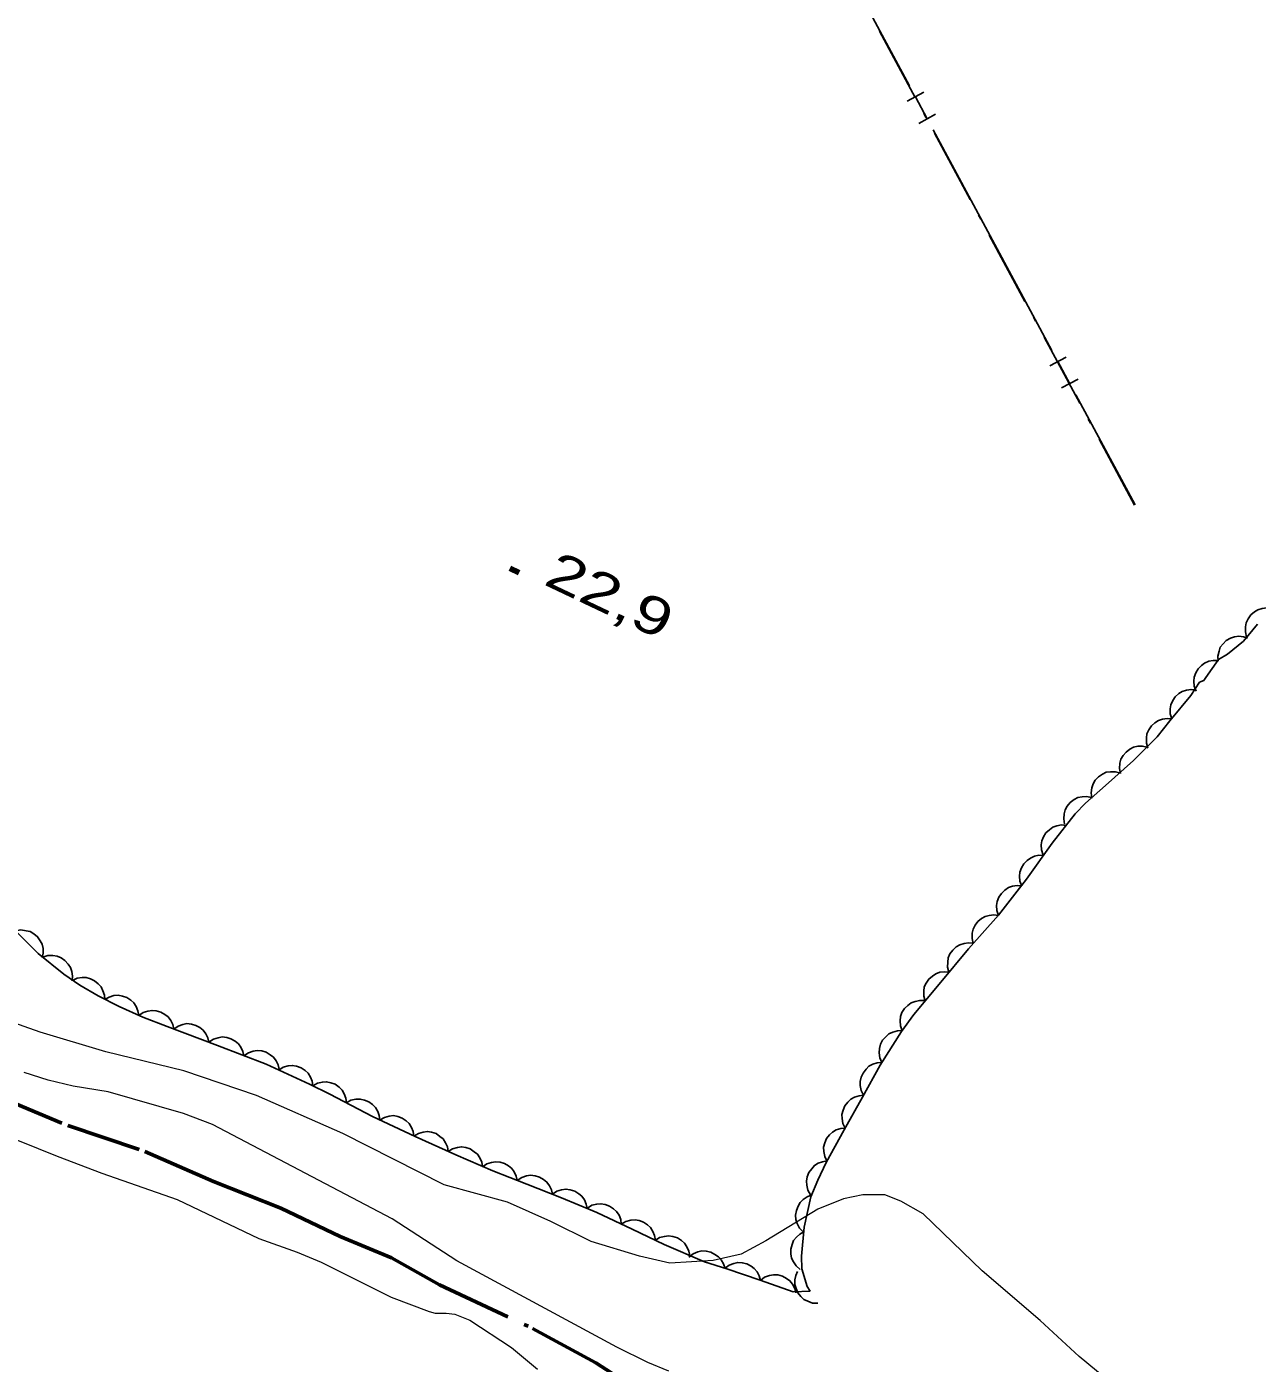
# Model space of a CAD drawing. Extents: x 356765 to 358572, y 5103174 to 5104650.
# Drawn here: x 357547 to 357596.1, y 5103816.2 to 5103869.5 of the extents above; entities that cross this region are included whole.
import ezdxf

# ---------------------------------------------------------------- set-up
doc = ezdxf.new("R2010")
doc.units = 0
doc.header["$LTSCALE"] = 0.6
for name, pattern in [('DASH_DOUBLE_DOT', [9.2, 5, -1.2, 0.3, -1.2, 0.3, -1.2]), ('DOT_DASHED', [7.7, 5, -1.2, 0.3, -1.2]), ('LONG_DASHED', [7.5, 6, -1.5])]:
    doc.linetypes.add(name, pattern=pattern)
for name, color, linetype, lineweight in [('2', 7, 'Continuous', 13), ('3', 7, 'Continuous', 140), ('37', 7, 'Continuous', 13), ('4', 7, 'Continuous', 90), ('44', 7, 'Continuous', 25)]:
    doc.layers.add(name, color=color, linetype=linetype, lineweight=lineweight)

msp = doc.modelspace()

# ---------------------------------------------------------------- linework, layer by layer
at = {"layer": '2'}
for points in [[(357563.66, 5103823.32), (357559.61, 5103825.36), (357556.17, 5103826.88), (357553.27, 5103827.87), (357550.16, 5103828.63), (357547.53, 5103829.41), (357545.83, 5103830.01), (357545.07, 5103830.34), (357542.98, 5103831.44), (357539.55, 5103833.15), (357537.28, 5103834.37), (357533.5, 5103837.05), (357532.31, 5103837.98), (357531.71, 5103838.38), (357531.09, 5103838.71), (357529.93, 5103839.3), (357529.38, 5103839.53), (357528.83, 5103839.7), (357526.36, 5103840.21), (357525.72, 5103840.5), (357525.12, 5103840.88), (357522.72, 5103843.01), (357521.44, 5103843.91)], [(357572.63, 5103815.88), (357571.79, 5103816.23), (357570.55, 5103816.84), (357564.17, 5103820.29), (357561.59, 5103821.96), (357554.42, 5103825.73), (357553.26, 5103826.16), (357550.25, 5103827.03), (357548.85, 5103827.26), (357547.85, 5103827.5), (357546.89, 5103827.8)], [(357545.86, 5103825.41), (357548.22, 5103824.46), (357550, 5103823.78), (357553.01, 5103822.73), (357556.26, 5103821.18), (357557.79, 5103820.63), (357558.75, 5103820.23), (357561.55, 5103818.83), (357563.06, 5103818.26), (357563.3, 5103818.19), (357563.74, 5103818.2), (357564.09, 5103818.15), (357564.69, 5103817.91), (357566.35, 5103816.83), (357567.38, 5103815.96)]]:
    msp.add_lwpolyline(points, dxfattribs=at)
at = {"layer": '2', "linetype": 'LONG_DASHED'}
msp.add_lwpolyline([(357592.06, 5103814.06), (357590.47, 5103815.25), (357589, 5103816.46), (357587.45, 5103817.9), (357585.13, 5103819.88), (357582.78, 5103822.16), (357581.89, 5103822.66), (357581.25, 5103822.92), (357580.37, 5103822.92), (357579.6, 5103822.76), (357578.58, 5103822.35), (357576.5, 5103821.08), (357575.52, 5103820.55), (357574.4, 5103820.3), (357572.67, 5103820.19), (357571.46, 5103820.47), (357569.53, 5103821.05), (357567.92, 5103821.85), (357566.19, 5103822.62), (357563.66, 5103823.32)], dxfattribs=at)
at = {"layer": '3'}
msp.add_line((357566.28, 5103847.93), (357566.64, 5103847.76), dxfattribs=at)
at = {"layer": '37', "linetype": 'DOT_DASHED', "lineweight": 25}
msp.add_line((357591.22, 5103850.44), (357552.51, 5103922.34), dxfattribs=at)
at = {"layer": '37', "lineweight": 25}
for p, q in [((357582.23, 5103867.18), (357579.86, 5103871.58)), ((357582.14, 5103866.56), (357582.8, 5103866.92)), ((357582.94, 5103865.86), (357582.47, 5103866.74)), ((357582.61, 5103865.68), (357583.27, 5103866.04)), ((357585.55, 5103861.02), (357583.18, 5103865.42)), ((357587.92, 5103856.61), (357585.55, 5103861.02)), ((357587.83, 5103856), (357588.49, 5103856.35)), ((357588.63, 5103855.29), (357588.16, 5103856.17)), ((357588.3, 5103855.12), (357588.96, 5103855.47)), ((357591.24, 5103850.45), (357588.87, 5103854.85))]:
    msp.add_line(p, q, dxfattribs=at)
at = {"layer": '4', "linetype": 'DASH_DOUBLE_DOT', "lineweight": 53}
msp.add_lwpolyline([(357545.63, 5103826.94), (357548.64, 5103825.68), (357551.71, 5103824.65), (357554.46, 5103823.45), (357557.14, 5103822.38), (357559.51, 5103821.26), (357561.56, 5103820.4), (357563.48, 5103819.32), (357567.19, 5103817.59), (357569.72, 5103816.21), (357572.12, 5103814.67)], dxfattribs=at)
at = {"layer": '44'}
for points in [[(357595.69, 5103845.18), (357595.64, 5103845.39), (357595.64, 5103845.59), (357595.67, 5103845.75), (357595.75, 5103845.91), (357595.86, 5103846.06), (357596.01, 5103846.18), (357596.14, 5103846.27), (357596.31, 5103846.32), (357596.5, 5103846.34), (357596.68, 5103846.31)], [(357594.56, 5103844.21), (357594.54, 5103844.41), (357594.59, 5103844.61), (357594.64, 5103844.77), (357594.75, 5103844.91), (357594.88, 5103845.04), (357595.05, 5103845.13), (357595.2, 5103845.19), (357595.38, 5103845.21), (357595.56, 5103845.19), (357595.73, 5103845.14)], [(357593.67, 5103843.02), (357593.59, 5103843.22), (357593.58, 5103843.42), (357593.59, 5103843.58), (357593.66, 5103843.75), (357593.75, 5103843.91), (357593.89, 5103844.04), (357594.01, 5103844.14), (357594.18, 5103844.21), (357594.36, 5103844.24), (357594.54, 5103844.24)], [(357592.7, 5103841.91), (357592.64, 5103842.11), (357592.64, 5103842.32), (357592.66, 5103842.48), (357592.74, 5103842.64), (357592.84, 5103842.79), (357592.99, 5103842.92), (357593.12, 5103843.01), (357593.29, 5103843.06), (357593.47, 5103843.09), (357593.65, 5103843.07)], [(357591.75, 5103840.75), (357591.69, 5103840.95), (357591.69, 5103841.15), (357591.71, 5103841.31), (357591.79, 5103841.48), (357591.89, 5103841.63), (357592.03, 5103841.75), (357592.17, 5103841.85), (357592.33, 5103841.9), (357592.52, 5103841.93), (357592.7, 5103841.91)], [(357590.65, 5103839.73), (357590.61, 5103839.93), (357590.63, 5103840.14), (357590.67, 5103840.3), (357590.76, 5103840.45), (357590.88, 5103840.59), (357591.03, 5103840.7), (357591.17, 5103840.78), (357591.35, 5103840.82), (357591.53, 5103840.82), (357591.71, 5103840.79)], [(357589.51, 5103838.75), (357589.48, 5103838.96), (357589.51, 5103839.16), (357589.56, 5103839.32), (357589.65, 5103839.47), (357589.78, 5103839.6), (357589.94, 5103839.7), (357590.09, 5103839.78), (357590.26, 5103839.8), (357590.45, 5103839.8), (357590.62, 5103839.76)], [(357588.42, 5103837.71), (357588.39, 5103837.92), (357588.41, 5103838.12), (357588.45, 5103838.28), (357588.53, 5103838.43), (357588.65, 5103838.58), (357588.81, 5103838.69), (357588.95, 5103838.77), (357589.12, 5103838.8), (357589.31, 5103838.81), (357589.49, 5103838.78)], [(357587.57, 5103836.48), (357587.5, 5103836.68), (357587.49, 5103836.88), (357587.51, 5103837.04), (357587.58, 5103837.2), (357587.68, 5103837.36), (357587.82, 5103837.49), (357587.95, 5103837.59), (357588.12, 5103837.65), (357588.3, 5103837.68), (357588.48, 5103837.66)], [(357586.72, 5103835.24), (357586.64, 5103835.43), (357586.63, 5103835.64), (357586.64, 5103835.8), (357586.7, 5103835.97), (357586.8, 5103836.13), (357586.93, 5103836.26), (357587.06, 5103836.36), (357587.22, 5103836.43), (357587.4, 5103836.47), (357587.58, 5103836.46)], [(357585.78, 5103834.07), (357585.72, 5103834.27), (357585.71, 5103834.47), (357585.73, 5103834.63), (357585.8, 5103834.8), (357585.9, 5103834.95), (357586.04, 5103835.08), (357586.18, 5103835.18), (357586.34, 5103835.23), (357586.53, 5103835.26), (357586.7, 5103835.25)], [(357584.78, 5103832.95), (357584.73, 5103833.15), (357584.74, 5103833.36), (357584.77, 5103833.52), (357584.85, 5103833.68), (357584.96, 5103833.82), (357585.11, 5103833.94), (357585.25, 5103834.03), (357585.42, 5103834.07), (357585.6, 5103834.09), (357585.78, 5103834.07)], [(357546.56, 5103833.45), (357546.77, 5103833.49), (357546.97, 5103833.46), (357547.13, 5103833.43), (357547.28, 5103833.34), (357547.43, 5103833.22), (357547.54, 5103833.06), (357547.62, 5103832.92), (357547.65, 5103832.75), (357547.66, 5103832.56), (357547.62, 5103832.39)], [(357583.81, 5103831.8), (357583.75, 5103832), (357583.76, 5103832.21), (357583.78, 5103832.37), (357583.85, 5103832.53), (357583.96, 5103832.68), (357584.1, 5103832.81), (357584.24, 5103832.9), (357584.41, 5103832.95), (357584.59, 5103832.97), (357584.77, 5103832.96)], [(357547.64, 5103832.4), (357547.84, 5103832.47), (357548.04, 5103832.47), (357548.21, 5103832.44), (357548.37, 5103832.37), (357548.52, 5103832.27), (357548.65, 5103832.13), (357548.74, 5103831.99), (357548.8, 5103831.83), (357548.83, 5103831.64), (357548.81, 5103831.46)], [(357548.82, 5103831.47), (357549.01, 5103831.56), (357549.21, 5103831.59), (357549.37, 5103831.59), (357549.54, 5103831.54), (357549.71, 5103831.46), (357549.85, 5103831.34), (357549.97, 5103831.22), (357550.04, 5103831.06), (357550.1, 5103830.89), (357550.11, 5103830.71)], [(357582.86, 5103830.65), (357582.8, 5103830.85), (357582.8, 5103831.05), (357582.82, 5103831.22), (357582.9, 5103831.37), (357583, 5103831.53), (357583.15, 5103831.65), (357583.28, 5103831.74), (357583.45, 5103831.8), (357583.63, 5103831.82), (357583.81, 5103831.8)], [(357550.11, 5103830.71), (357550.29, 5103830.81), (357550.48, 5103830.87), (357550.65, 5103830.88), (357550.82, 5103830.85), (357551, 5103830.79), (357551.15, 5103830.69), (357551.28, 5103830.58), (357551.37, 5103830.43), (357551.44, 5103830.26), (357551.47, 5103830.08)], [(357581.94, 5103829.46), (357581.87, 5103829.66), (357581.86, 5103829.86), (357581.87, 5103830.03), (357581.93, 5103830.19), (357582.03, 5103830.35), (357582.17, 5103830.48), (357582.3, 5103830.58), (357582.46, 5103830.64), (357582.64, 5103830.68), (357582.82, 5103830.67)], [(357551.47, 5103830.07), (357551.64, 5103830.19), (357551.83, 5103830.25), (357552, 5103830.28), (357552.17, 5103830.26), (357552.35, 5103830.21), (357552.51, 5103830.11), (357552.64, 5103830.02), (357552.75, 5103829.87), (357552.83, 5103829.71), (357552.87, 5103829.53)], [(357552.87, 5103829.53), (357553.04, 5103829.65), (357553.23, 5103829.72), (357553.39, 5103829.75), (357553.57, 5103829.73), (357553.75, 5103829.68), (357553.91, 5103829.59), (357554.04, 5103829.49), (357554.15, 5103829.35), (357554.23, 5103829.18), (357554.27, 5103829.01)], [(357581.13, 5103828.2), (357581.05, 5103828.39), (357581.02, 5103828.59), (357581.03, 5103828.76), (357581.08, 5103828.93), (357581.16, 5103829.09), (357581.29, 5103829.23), (357581.41, 5103829.34), (357581.57, 5103829.41), (357581.75, 5103829.46), (357581.93, 5103829.47)], [(357554.27, 5103829.01), (357554.45, 5103829.13), (357554.64, 5103829.19), (357554.8, 5103829.22), (357554.98, 5103829.2), (357555.15, 5103829.15), (357555.32, 5103829.05), (357555.45, 5103828.95), (357555.55, 5103828.81), (357555.63, 5103828.64), (357555.67, 5103828.47)], [(357555.67, 5103828.47), (357555.85, 5103828.59), (357556.04, 5103828.65), (357556.2, 5103828.68), (357556.38, 5103828.66), (357556.55, 5103828.61), (357556.72, 5103828.51), (357556.85, 5103828.41), (357556.95, 5103828.27), (357557.03, 5103828.1), (357557.07, 5103827.93)], [(357557.06, 5103827.9), (357557.24, 5103828.01), (357557.44, 5103828.06), (357557.6, 5103828.08), (357557.77, 5103828.05), (357557.95, 5103827.98), (357558.11, 5103827.88), (357558.23, 5103827.77), (357558.32, 5103827.62), (357558.39, 5103827.45), (357558.42, 5103827.27)], [(357580.4, 5103826.89), (357580.3, 5103827.08), (357580.27, 5103827.28), (357580.26, 5103827.44), (357580.3, 5103827.61), (357580.38, 5103827.78), (357580.5, 5103827.93), (357580.61, 5103828.05), (357580.77, 5103828.13), (357580.94, 5103828.19), (357581.12, 5103828.2)], [(357558.42, 5103827.27), (357558.6, 5103827.37), (357558.8, 5103827.42), (357558.97, 5103827.43), (357559.14, 5103827.39), (357559.31, 5103827.33), (357559.47, 5103827.21), (357559.59, 5103827.1), (357559.67, 5103826.95), (357559.74, 5103826.78), (357559.76, 5103826.6)], [(357559.76, 5103826.59), (357559.94, 5103826.69), (357560.14, 5103826.73), (357560.31, 5103826.74), (357560.48, 5103826.7), (357560.65, 5103826.63), (357560.8, 5103826.52), (357560.92, 5103826.41), (357561.01, 5103826.25), (357561.07, 5103826.08), (357561.09, 5103825.9)], [(357579.67, 5103825.58), (357579.57, 5103825.77), (357579.54, 5103825.97), (357579.53, 5103826.13), (357579.58, 5103826.3), (357579.65, 5103826.47), (357579.77, 5103826.62), (357579.89, 5103826.74), (357580.04, 5103826.82), (357580.22, 5103826.87), (357580.4, 5103826.89)], [(357561.1, 5103825.91), (357561.28, 5103826.01), (357561.47, 5103826.06), (357561.64, 5103826.08), (357561.81, 5103826.05), (357561.98, 5103825.98), (357562.14, 5103825.87), (357562.26, 5103825.76), (357562.35, 5103825.61), (357562.42, 5103825.44), (357562.45, 5103825.26)], [(357578.94, 5103824.27), (357578.85, 5103824.45), (357578.81, 5103824.65), (357578.8, 5103824.82), (357578.85, 5103824.99), (357578.92, 5103825.16), (357579.04, 5103825.31), (357579.16, 5103825.42), (357579.31, 5103825.51), (357579.49, 5103825.56), (357579.67, 5103825.58)], [(357562.45, 5103825.26), (357562.63, 5103825.37), (357562.82, 5103825.42), (357562.99, 5103825.45), (357563.16, 5103825.42), (357563.34, 5103825.36), (357563.49, 5103825.25), (357563.62, 5103825.15), (357563.71, 5103825), (357563.79, 5103824.83), (357563.82, 5103824.65)], [(357563.82, 5103824.65), (357563.99, 5103824.76), (357564.19, 5103824.81), (357564.35, 5103824.84), (357564.53, 5103824.81), (357564.7, 5103824.75), (357564.86, 5103824.64), (357564.99, 5103824.54), (357565.08, 5103824.39), (357565.16, 5103824.22), (357565.19, 5103824.05)], [(357565.19, 5103824.03), (357565.36, 5103824.15), (357565.55, 5103824.21), (357565.71, 5103824.24), (357565.89, 5103824.22), (357566.07, 5103824.17), (357566.23, 5103824.07), (357566.36, 5103823.97), (357566.46, 5103823.83), (357566.54, 5103823.66), (357566.58, 5103823.49)], [(357578.28, 5103822.92), (357578.18, 5103823.1), (357578.13, 5103823.3), (357578.12, 5103823.46), (357578.15, 5103823.64), (357578.22, 5103823.81), (357578.33, 5103823.96), (357578.44, 5103824.09), (357578.59, 5103824.18), (357578.76, 5103824.24), (357578.94, 5103824.27)], [(357566.58, 5103823.49), (357566.76, 5103823.61), (357566.95, 5103823.67), (357567.11, 5103823.7), (357567.29, 5103823.68), (357567.46, 5103823.62), (357567.63, 5103823.53), (357567.76, 5103823.43), (357567.86, 5103823.28), (357567.94, 5103823.12), (357567.98, 5103822.94)], [(357567.98, 5103822.95), (357568.16, 5103823.06), (357568.35, 5103823.12), (357568.52, 5103823.15), (357568.69, 5103823.12), (357568.87, 5103823.07), (357569.03, 5103822.96), (357569.16, 5103822.86), (357569.26, 5103822.72), (357569.33, 5103822.55), (357569.37, 5103822.37)], [(357577.99, 5103821.44), (357577.84, 5103821.59), (357577.75, 5103821.77), (357577.7, 5103821.93), (357577.69, 5103822.11), (357577.72, 5103822.29), (357577.79, 5103822.47), (357577.87, 5103822.61), (357577.99, 5103822.73), (357578.15, 5103822.84), (357578.31, 5103822.9)], [(357569.38, 5103822.39), (357569.56, 5103822.5), (357569.75, 5103822.55), (357569.92, 5103822.56), (357570.09, 5103822.53), (357570.26, 5103822.47), (357570.42, 5103822.36), (357570.54, 5103822.25), (357570.64, 5103822.1), (357570.71, 5103821.93), (357570.73, 5103821.75)], [(357570.73, 5103821.75), (357570.91, 5103821.86), (357571.11, 5103821.91), (357571.28, 5103821.92), (357571.45, 5103821.89), (357571.62, 5103821.83), (357571.78, 5103821.72), (357571.9, 5103821.61), (357571.99, 5103821.46), (357572.06, 5103821.29), (357572.09, 5103821.11)], [(357572.08, 5103821.1), (357572.26, 5103821.21), (357572.45, 5103821.26), (357572.62, 5103821.28), (357572.79, 5103821.26), (357572.97, 5103821.2), (357573.13, 5103821.09), (357573.25, 5103820.99), (357573.35, 5103820.84), (357573.43, 5103820.67), (357573.46, 5103820.5)], [(357577.87, 5103819.94), (357577.71, 5103820.08), (357577.6, 5103820.25), (357577.52, 5103820.39), (357577.5, 5103820.57), (357577.5, 5103820.75), (357577.55, 5103820.94), (357577.61, 5103821.09), (357577.72, 5103821.23), (357577.85, 5103821.35), (357578.01, 5103821.44)], [(357573.43, 5103820.43), (357573.6, 5103820.56), (357573.79, 5103820.64), (357573.95, 5103820.68), (357574.12, 5103820.67), (357574.3, 5103820.63), (357574.47, 5103820.54), (357574.61, 5103820.45), (357574.72, 5103820.32), (357574.81, 5103820.16), (357574.87, 5103819.98)], [(357574.87, 5103819.99), (357575.03, 5103820.11), (357575.22, 5103820.18), (357575.38, 5103820.22), (357575.56, 5103820.21), (357575.74, 5103820.16), (357575.91, 5103820.07), (357576.04, 5103819.98), (357576.15, 5103819.84), (357576.24, 5103819.68), (357576.29, 5103819.5)], [(357576.29, 5103819.5), (357576.45, 5103819.63), (357576.65, 5103819.7), (357576.81, 5103819.73), (357576.98, 5103819.72), (357577.16, 5103819.67), (357577.33, 5103819.58), (357577.46, 5103819.49), (357577.57, 5103819.35), (357577.66, 5103819.18), (357577.7, 5103819.01)], [(357578.57, 5103818.6), (357578.36, 5103818.6), (357578.17, 5103818.67), (357578.02, 5103818.74), (357577.89, 5103818.86), (357577.78, 5103819.01), (357577.71, 5103819.18), (357577.66, 5103819.34), (357577.66, 5103819.52), (357577.7, 5103819.7), (357577.77, 5103819.86)]]:
    msp.add_lwpolyline(points, dxfattribs=at)
at = {"layer": '44', "linetype": 'DOT_DASHED'}
msp.add_lwpolyline([(357546.61, 5103833.4), (357547.46, 5103832.55), (357548.48, 5103831.73), (357549.12, 5103831.29), (357549.85, 5103830.86), (357550.69, 5103830.44), (357551.63, 5103830.01), (357552.61, 5103829.63), (357554.61, 5103828.88), (357556.55, 5103828.13), (357558.28, 5103827.34), (357559.1, 5103826.93), (357560.8, 5103826.05), (357562.5, 5103825.24), (357564.13, 5103824.51), (357565.6, 5103823.87), (357566.96, 5103823.34), (357568.34, 5103822.8), (357569.76, 5103822.21), (357571.16, 5103821.55), (357572.44, 5103820.94), (357574.05, 5103820.24), (357574.94, 5103819.96), (357576.27, 5103819.51), (357577.59, 5103819.05), (357578.27, 5103819.07), (357578.15, 5103819.26), (357577.93, 5103819.96), (357577.92, 5103820.47), (357578.03, 5103821.63), (357578.3, 5103822.84), (357578.57, 5103823.51), (357578.91, 5103824.21), (357579.63, 5103825.51), (357580.36, 5103826.82), (357581.06, 5103828.09), (357581.91, 5103829.43), (357582.41, 5103830.11), (357583.48, 5103831.4), (357584.59, 5103832.74), (357585.79, 5103834.08), (357586.91, 5103835.51), (357587.93, 5103836.95), (357588.84, 5103838.13), (357589.26, 5103838.55), (357590.06, 5103839.25), (357591.17, 5103840.25), (357592.12, 5103841.2), (357592.63, 5103841.83), (357593.46, 5103842.84), (357593.81, 5103843.38), (357593.98, 5103843.44), (357594.06, 5103843.57), (357594.57, 5103844.28), (357594.93, 5103844.5), (357595.57, 5103845.01), (357596.13, 5103845.69)], dxfattribs=at)

# ---------------------------------------------------------------- texts
at = {"layer": '3', "width": 1.35}
msp.add_text('22,9   ', height=1.5, rotation=334.619, dxfattribs=at).set_placement((357567.58, 5103847.3))

doc.saveas('drawing.dxf')
